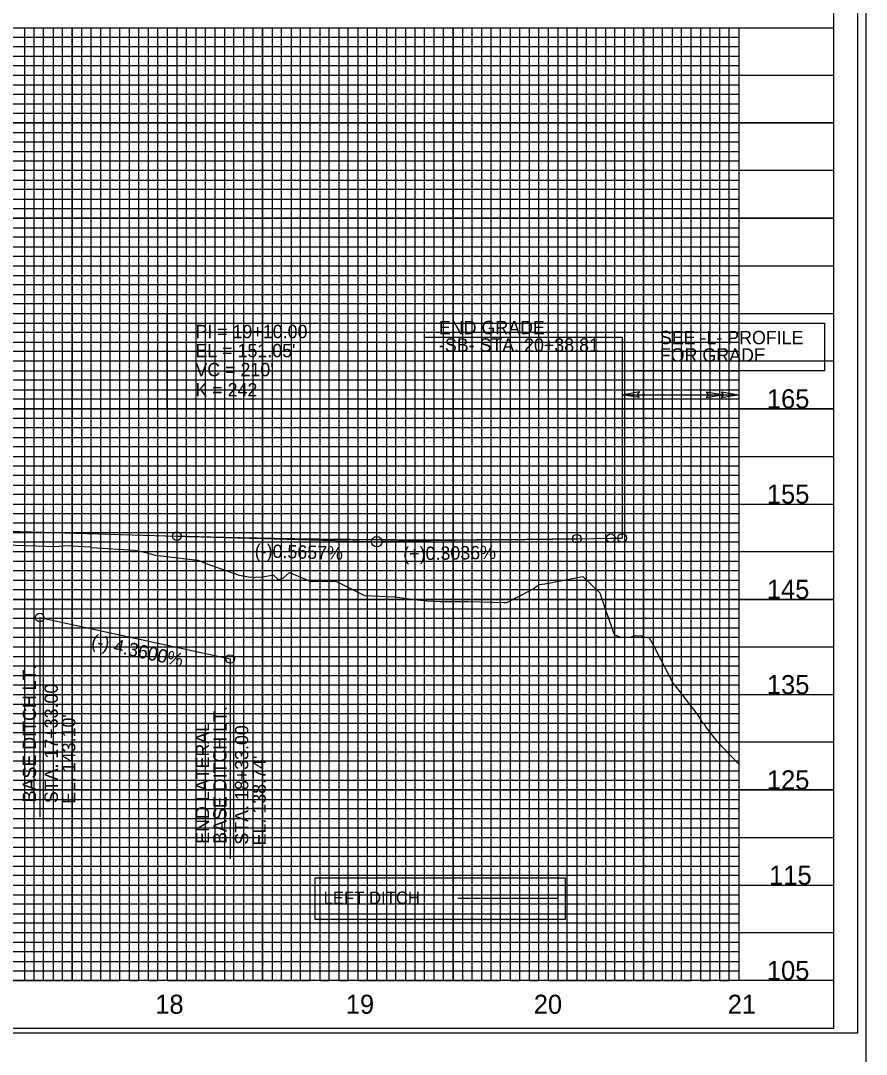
# Model space of a CAD drawing. Extents: x 573468 to 580768, y -57414 to -51768.
# Drawn here: x 579918 to 580362, y -56302 to -55760 of the extents above; entities that cross this region are included whole.
import ezdxf

# ---------------------------------------------------------------- set-up
doc = ezdxf.new("R2010")
doc.units = 0
for name, color, linetype in [('Exist Vertical Profile Ground Line', 7, 'Continuous'), ('Exist Vertical Profile Horizontal Axis Label Major', 7, 'Continuous'), ('Exist Vertical Profile Vertical Axis Label', 7, 'Continuous'), ('Prop Approach Slab Hatching', 7, 'Continuous'), ('Prop Grid Mask', 7, 'Continuous'), ('Prop PFL Ditch Label CELL', 7, 'Continuous'), ('Prop PFL Text', 7, 'Continuous'), ('Prop Terminator CELL', 7, 'Continuous'), ('Prop Vertical Profile Curve Label', 7, 'Continuous'), ('Prop Vertical Profile Ditch Grade Left', 7, 'Continuous'), ('Prop Vertical Profile Ditch Grade Left Label', 7, 'Continuous'), ('Prop Vertical Profile Grade', 7, 'Continuous'), ('Prop Vertical Profile Grade Label', 7, 'Continuous'), ('Prop VPI Label', 7, 'Continuous'), ('Sheet DOT Grid CELL', 7, 'Continuous'), ('Sheet Layout Profile Border Port 2', 7, 'Continuous'), ('Sheet Plot Border Inside CELL', 7, 'Continuous'), ('Sheet Plot Border Outside CELL', 7, 'Continuous'), ('Sheet Profile CELL', 7, 'Continuous'), ('Sheet Profile Grid Major CELL', 7, 'Continuous'), ('Sheet Profile Grid Middle CELL', 7, 'Continuous'), ('Sheet Profile Grid Minor CELL', 7, 'Continuous')]:
    doc.layers.add(name, color=color, linetype=linetype)

# ---------------------------------------------------------------- blocks, each defined once
blk = doc.blocks.new('Ditch Label Left')
at = {"layer": 'Prop Grid Mask'}
blk.add_lwpolyline([(-75, 12.5), (75, 12.5), (75, -12.5), (-75, -12.5)], close=True, dxfattribs=at)
at = {"layer": 'Prop PFL Ditch Label CELL'}
blk.add_line((10.55, 0.2), (70.55, 0.2), dxfattribs=at)
blk.add_text('LEFT DITCH', height=7.485, dxfattribs=at).set_placement((-70, -3.2))

msp = doc.modelspace()

# ---------------------------------------------------------------- linework, layer by layer
at = {"layer": 'Exist Vertical Profile Ground Line'}
for points in [[(579910.32, -56034.97), (579936.71, -56035.86), (579941.94, -56035.26), (579954.94, -56036.04), (579955.3, -56036.29), (579978.17, -56037.69), (579983.25, -56038.76), (579988.87, -56040.34), (580011.22, -56043.01), (580016.98, -56045.32), (580032.93, -56050.91), (580038.81, -56051.87), (580039.38, -56051.7), (580040.23, -56052.04), (580041.99, -56051.72), (580044.63, -56051.89), (580050.8, -56050.71), (580053.59, -56053.34), (580054.03, -56053.07), (580056.26, -56052.26), (580059.29, -56049.43), (580070.5, -56054.24), (580076.72, -56054.07), (580084.1, -56054.27), (580098.81, -56061.45), (580114.67, -56062.16), (580124.94, -56063.55), (580131.45, -56064.41), (580138.46, -56064.75), (580146.47, -56064.76), (580153.14, -56064.62), (580172.17, -56065.2), (580173.45, -56065.19), (580186.82, -56058.47), (580190.41, -56055.77), (580193.4, -56055.43), (580213.31, -56051.54), (580222.36, -56060.13), (580225.19, -56069.07), (580229.75, -56082.03), (580233.6, -56083.55), (580238.26, -56083.41), (580241.1, -56082.57), (580244.34, -56082.75)], [(580244.34, -56082.75), (580245.43, -56083.3), (580248.26, -56083.73), (580250.96, -56088.61), (580251.83, -56090.5), (580260.81, -56107.69), (580262.62, -56109.75), (580273.8, -56124.37), (580275.88, -56127.77), (580277, -56129.1), (580277.61, -56129.83), (580277.97, -56130.65), (580283.53, -56137.82), (580295.02, -56149.8), (580295.21, -56149.97)]]:
    msp.add_lwpolyline(points, dxfattribs=at)
at = {"layer": 'Prop Grid Mask'}
for points in [[(579995.21, -55913.55), (580095.21, -55913.55), (580095.21, -55963.55), (579995.21, -55963.55)], [(580240.21, -55918.55), (580340.21, -55918.55), (580340.21, -55943.55), (580240.21, -55943.55)]]:
    msp.add_lwpolyline(points, close=True, dxfattribs=at)
at = {"layer": 'Prop PFL Text'}
for p, q in [((580130.46, -55926.03), (580234.02, -55926.03)), ((580234.02, -55926.03), (580234.02, -56031.36)), ((580234.02, -55956.15), (580295.21, -55956.15))]:
    msp.add_line(p, q, dxfattribs=at)
at = {"layer": 'Prop Terminator CELL'}
for points in [[(580243.02, -55957.7), (580234.02, -55956.15), (580243.07, -55954.55), (580241.92, -55956.15)], [(580278.31, -55954.6), (580287.31, -55956.15), (580278.26, -55957.75), (580279.41, -55956.15)], [(580286.21, -55954.6), (580295.21, -55956.15), (580286.16, -55957.75), (580287.31, -55956.15)]]:
    msp.add_lwpolyline(points, close=True, dxfattribs=at)
at = {"layer": 'Prop Vertical Profile Curve Label'}
for centre in [(580000.21, -56030.34), (580210.21, -56031.72), (580228.09, -56031.45), (580234.02, -56031.36)]:
    msp.add_circle(centre, 2.25, dxfattribs=at)
at = {"layer": 'Prop Vertical Profile Ditch Grade Left'}
msp.add_line((579928.21, -56073.05), (580028.21, -56094.85), dxfattribs=at)
at = {"layer": 'Prop Vertical Profile Ditch Grade Left Label'}
for p, q in [((579928.21, -56073.05), (579928.21, -56177.93)), ((580028.21, -56094.85), (580028.21, -56199.73))]:
    msp.add_line(p, q, dxfattribs=at)
for centre in [(579928.21, -56073.05), (580028.21, -56094.85)]:
    msp.add_circle(centre, 2.25, dxfattribs=at)
at = {"layer": 'Prop Vertical Profile Grade'}
for p, q in [((579171.36, -56006.9), (580000.21, -56030.34)), ((580210.21, -56031.72), (580228.09, -56031.45))]:
    msp.add_line(p, q, dxfattribs=at)
msp.add_spline([(580000.21, -56030.34), (580004.41, -56030.46), (580008.61, -56030.57), (580012.81, -56030.68), (580017.01, -56030.79), (580021.21, -56030.89), (580025.41, -56030.99), (580029.61, -56031.08), (580033.81, -56031.18), (580038.01, -56031.26), (580042.21, -56031.35), (580046.41, -56031.43), (580050.61, -56031.51), (580054.81, -56031.58), (580059.01, -56031.65), (580063.21, -56031.71), (580067.41, -56031.78), (580071.61, -56031.83), (580075.81, -56031.89), (580080.01, -56031.94), (580084.21, -56031.99), (580088.41, -56032.03), (580092.61, -56032.07), (580096.81, -56032.11), (580101.01, -56032.14), (580105.21, -56032.17), (580109.41, -56032.2), (580113.61, -56032.22), (580117.81, -56032.24), (580122.01, -56032.25), (580126.21, -56032.26), (580130.41, -56032.27), (580134.61, -56032.27), (580138.81, -56032.27), (580143.01, -56032.27), (580147.21, -56032.26), (580151.41, -56032.25), (580155.61, -56032.24), (580159.81, -56032.22), (580164.01, -56032.2), (580168.21, -56032.17), (580172.41, -56032.14), (580176.61, -56032.11), (580180.81, -56032.08), (580185.01, -56032.04), (580189.21, -56031.99), (580193.41, -56031.94), (580197.61, -56031.89), (580201.81, -56031.84), (580206.01, -56031.78), (580210.21, -56031.72)], degree=3, dxfattribs=at)
msp.add_open_spline([(580228.09, -56031.45), (580228.54, -56031.44), (580228.99, -56031.43), (580229.44, -56031.43), (580229.88, -56031.42), (580230.33, -56031.41), (580230.78, -56031.41), (580231.23, -56031.4), (580231.67, -56031.39), (580232.12, -56031.39), (580232.57, -56031.38), (580233.02, -56031.37), (580233.46, -56031.37), (580233.65, -56031.36), (580233.84, -56031.36), (580234.02, -56031.36)], degree=3, dxfattribs=at)
at = {"layer": 'Prop VPI Label'}
for p, q in [((580000.21, -56030.34), (580102.47, -56033.23)), ((580210.21, -56031.72), (580107.96, -56033.27)), ((580228.09, -56031.45), (580234.02, -56031.36))]:
    msp.add_line(p, q, dxfattribs=at)
msp.add_circle((580105.21, -56033.31), 2.75, dxfattribs=at)
at = {"layer": 'Sheet DOT Grid CELL'}
for p, q in [((578845.21, -55763.55), (580345.1, -55763.55)), ((579945.21, -55763.55), (579945.21, -56263.55)), ((579995.21, -55763.55), (579995.21, -56263.55)), ((580045.21, -55763.55), (580045.21, -56263.55)), ((580095.21, -55763.55), (580095.21, -56263.55)), ((580145.21, -55763.55), (580145.21, -56263.55)), ((580195.21, -55763.55), (580195.21, -56263.55)), ((580245.21, -55763.55), (580245.21, -56263.55)), ((580295.21, -55763.55), (580295.21, -56263.55)), ((578845.21, -55813.55), (580345.1, -55813.55)), ((578845.21, -55863.55), (580345.1, -55863.55)), ((578845.21, -55913.55), (580345.1, -55913.55)), ((578845.21, -55963.55), (580345.1, -55963.55)), ((578845.21, -56013.55), (580345.1, -56013.55)), ((578845.21, -56063.55), (580345.1, -56063.55)), ((578845.21, -56113.55), (580345.1, -56113.55)), ((578845.21, -56163.55), (580345.1, -56163.55)), ((578845.21, -56213.55), (580345.1, -56213.55))]:
    msp.add_line(p, q, dxfattribs=at)
at = {"layer": 'Sheet Layout Profile Border Port 2'}
msp.add_lwpolyline([(578895.21, -55763.55), (580295.21, -55763.55), (580295.21, -56263.55), (578895.21, -56263.55)], close=True, dxfattribs=at)
at = {"layer": 'Sheet Plot Border Inside CELL'}
msp.add_lwpolyline([(578691.21, -56291.1), (580357.71, -56291.1), (580357.71, -55236), (578691.21, -55236)], close=True, dxfattribs=at)
at = {"layer": 'Sheet Plot Border Outside CELL'}
msp.add_lwpolyline([(578678.21, -56313.55), (580362.21, -56313.55), (580362.21, -55213.55), (578678.21, -55213.55)], close=True, dxfattribs=at)
at = {"layer": 'Sheet Profile CELL'}
for p, q in [((578845.21, -55763.55), (580345.21, -55763.55)), ((580345.21, -56263.55), (578845.21, -56263.55)), ((578845.21, -56288.55), (580345.21, -56288.55))]:
    msp.add_line(p, q, dxfattribs=at)
msp.add_lwpolyline([(580345.21, -55238.55), (578845.21, -55238.55), (578845.21, -56288.55), (580345.21, -56288.55)], close=True, dxfattribs=at)
at = {"layer": 'Sheet Profile Grid Major CELL'}
for p, q in [((579945.21, -55763.55), (579995.21, -55763.55)), ((580045.21, -55763.55), (580095.21, -55763.55)), ((580145.21, -55763.55), (580195.21, -55763.55)), ((580245.21, -55763.55), (580295.21, -55763.55)), ((580245.21, -56263.55), (580245.21, -56263.55))]:
    msp.add_line(p, q, dxfattribs=at)
for points in [[(579895.21, -56263.55), (579945.21, -56263.55), (579945.21, -55763.55), (579995.21, -55763.55), (579995.21, -56263.55), (580045.21, -56263.55), (580045.21, -55763.55), (580095.21, -55763.55), (580095.21, -56263.55), (580145.21, -56263.55), (580145.21, -55763.55), (580195.21, -55763.55), (580195.21, -56263.55), (580245.21, -56263.55), (580245.21, -56263.55), (580245.21, -55763.55), (580295.21, -55763.55), (580295.21, -56263.55)], [(580345.21, -55813.55), (578845.21, -55813.55)], [(580345.21, -55863.55), (578845.21, -55863.55), (578845.21, -55913.55), (580345.21, -55913.55)], [(580345.21, -55963.55), (578845.21, -55963.55), (578845.21, -56013.55), (580345.21, -56013.55)], [(580345.21, -56063.55), (578845.21, -56063.55), (578845.21, -56113.55), (580345.21, -56113.55)], [(580345.21, -56163.55), (578845.21, -56163.55), (578845.21, -56163.55), (578845.21, -56213.55), (580345.21, -56213.55)], [(580345.21, -56263.55), (578845.21, -56263.55)]]:
    msp.add_lwpolyline(points, dxfattribs=at)
at = {"layer": 'Sheet Profile Grid Middle CELL'}
for points in [[(579870.21, -55763.55), (579920.21, -55763.55), (579920.21, -56263.55), (579970.21, -56263.55), (579970.21, -55763.55), (580020.21, -55763.55), (580020.21, -56263.55), (580070.21, -56263.55), (580070.21, -55763.55), (580120.21, -55763.55), (580120.21, -56263.55), (580170.21, -56263.55), (580170.21, -55763.55), (580220.21, -55763.55), (580220.21, -56263.55), (580270.21, -56263.55), (580270.21, -55763.55)], [(578845.21, -55788.55), (580345.21, -55788.55)], [(580345.21, -55838.55), (578845.21, -55838.55), (578845.21, -55888.55), (580345.21, -55888.55)], [(580345.21, -55938.55), (578845.21, -55938.55), (578845.21, -55988.55), (580345.21, -55988.55)], [(580345.21, -56038.55), (578845.21, -56038.55), (578845.21, -56088.55), (580345.21, -56088.55)], [(580345.21, -56138.55), (578845.21, -56138.55), (578845.21, -56188.55), (580345.21, -56188.55)], [(580345.21, -56238.55), (578845.21, -56238.55)]]:
    msp.add_lwpolyline(points, dxfattribs=at)
at = {"layer": 'Sheet Profile Grid Minor CELL'}
for p, q in [((578895.21, -55768.55), (580295.21, -55768.55)), ((580295.21, -55773.55), (578895.21, -55773.55)), ((578895.21, -55778.55), (580295.21, -55778.55)), ((580295.21, -55783.55), (578895.21, -55783.55)), ((578895.21, -55793.55), (580295.21, -55793.55)), ((580295.21, -55798.55), (578895.21, -55798.55)), ((578895.21, -55803.55), (580295.21, -55803.55)), ((580295.21, -55808.55), (578895.21, -55808.55)), ((578895.21, -55818.55), (580295.21, -55818.55)), ((580295.21, -55823.55), (578895.21, -55823.55)), ((578895.21, -55828.55), (580295.21, -55828.55)), ((580295.21, -55833.55), (578895.21, -55833.55)), ((578895.21, -55843.55), (580295.21, -55843.55)), ((580295.21, -55848.55), (578895.21, -55848.55)), ((578895.21, -55853.55), (580295.21, -55853.55)), ((580295.21, -55858.55), (578895.21, -55858.55)), ((578895.21, -55868.55), (580295.21, -55868.55)), ((580295.21, -55873.55), (578895.21, -55873.55)), ((578895.21, -55878.55), (580295.21, -55878.55)), ((580295.21, -55883.55), (578895.21, -55883.55)), ((578895.21, -55893.55), (580295.21, -55893.55)), ((580295.21, -55898.55), (578895.21, -55898.55)), ((578895.21, -55903.55), (580295.21, -55903.55)), ((580295.21, -55908.55), (578895.21, -55908.55)), ((578895.21, -55918.55), (580295.21, -55918.55)), ((580295.21, -55923.55), (578895.21, -55923.55)), ((578895.21, -55928.55), (580295.21, -55928.55)), ((580295.21, -55933.55), (578895.21, -55933.55)), ((578895.21, -55943.55), (580295.21, -55943.55)), ((580295.21, -55948.55), (578895.21, -55948.55)), ((578895.21, -55953.55), (580295.21, -55953.55)), ((580295.21, -55958.55), (578895.21, -55958.4)), ((578895.21, -55968.55), (580295.21, -55968.55)), ((580295.21, -55973.55), (578895.21, -55973.55)), ((578895.21, -55978.55), (580295.21, -55978.55)), ((580295.21, -55983.55), (578895.21, -55983.55)), ((578895.21, -55993.55), (580295.21, -55993.55)), ((580295.21, -55998.55), (578895.21, -55998.55)), ((578895.21, -56003.55), (580295.21, -56003.55)), ((580295.21, -56008.55), (578895.21, -56008.55)), ((578895.21, -56018.55), (580295.21, -56018.55)), ((580295.21, -56023.55), (578895.21, -56023.55)), ((578895.21, -56028.55), (580295.21, -56028.55)), ((580295.21, -56033.55), (578895.21, -56033.55)), ((578895.21, -56043.55), (580295.21, -56043.55)), ((580295.21, -56048.55), (578895.21, -56048.55)), ((578895.21, -56053.55), (580295.21, -56053.55)), ((580295.21, -56058.55), (578895.21, -56058.55)), ((578895.21, -56068.55), (580295.21, -56068.55)), ((580295.21, -56073.55), (578895.21, -56073.55)), ((578895.21, -56078.55), (580295.21, -56078.55)), ((580295.21, -56083.55), (578895.21, -56083.55)), ((578895.21, -56093.55), (580295.21, -56093.55)), ((580295.21, -56098.55), (578895.21, -56098.55)), ((578895.21, -56103.55), (580295.21, -56103.55)), ((580295.21, -56108.55), (578895.21, -56108.55)), ((578895.21, -56118.55), (580295.21, -56118.55)), ((580295.21, -56123.55), (578895.21, -56123.55)), ((578895.21, -56128.55), (580295.21, -56128.55)), ((580295.21, -56133.55), (578895.21, -56133.55)), ((578895.21, -56143.55), (580295.21, -56143.55)), ((580295.21, -56148.55), (578895.21, -56148.55)), ((578895.21, -56153.55), (580295.21, -56153.55)), ((580295.21, -56158.55), (578895.21, -56158.55)), ((578895.21, -56168.55), (580295.21, -56168.55)), ((580295.21, -56173.55), (578895.21, -56173.55)), ((578895.21, -56178.55), (580295.21, -56178.55)), ((580295.21, -56183.55), (578895.21, -56183.55)), ((578895.21, -56193.55), (580295.21, -56193.55)), ((580295.21, -56198.55), (578895.21, -56198.55)), ((578895.21, -56203.55), (580295.21, -56203.55)), ((580295.21, -56208.55), (578895.21, -56208.55)), ((578895.21, -56218.55), (580295.21, -56218.55)), ((580295.21, -56223.55), (578895.21, -56223.55)), ((578895.21, -56228.55), (580295.21, -56228.55)), ((580295.21, -56233.55), (578895.21, -56233.55)), ((578895.21, -56243.55), (580295.21, -56243.55)), ((580295.21, -56248.55), (578895.21, -56248.55)), ((578895.21, -56253.55), (580295.21, -56253.55)), ((578895.21, -56258.55), (580295.21, -56258.55)), ((580295.21, -56258.55), (580295.21, -56258.55))]:
    msp.add_line(p, q, dxfattribs=at)
for points in [[(579915.21, -55763.55), (579925.21, -55763.55), (579925.21, -56263.55), (579930.21, -56263.55), (579930.21, -55763.55), (579935.21, -55763.55), (579935.21, -56263.55), (579940.21, -56263.55), (579940.21, -55763.55), (579950.21, -55763.55), (579950.21, -56263.55), (579955.21, -56263.55), (579955.21, -55763.55), (579960.21, -55763.55), (579960.21, -56263.55), (579965.21, -56263.55), (579965.21, -55763.55), (579975.21, -55763.55), (579975.21, -56263.55), (579980.21, -56263.55), (579980.21, -55763.55), (579985.21, -55763.55), (579985.21, -56263.55), (579990.21, -56263.55), (579990.21, -55763.55), (580000.21, -55763.55), (580000.21, -56263.55), (580005.21, -56263.55), (580005.21, -55763.55), (580010.21, -55763.55), (580010.21, -56263.55), (580015.21, -56263.55), (580015.21, -55763.55), (580025.21, -55763.55), (580025.21, -56263.55), (580030.21, -56263.55), (580030.21, -55763.55), (580035.21, -55763.55), (580035.21, -56263.55)], [(580035.21, -56263.55), (580040.21, -56263.55), (580040.21, -55763.55), (580050.21, -55763.55), (580050.21, -56263.55), (580055.21, -56263.55), (580055.21, -55763.55), (580060.21, -55763.55), (580060.21, -56263.55), (580065.21, -56263.55), (580065.21, -55763.55), (580075.21, -55763.55), (580075.21, -56263.55), (580080.21, -56263.55), (580080.21, -55763.55), (580085.21, -55763.55), (580085.21, -56263.55), (580090.21, -56263.55), (580090.21, -55763.55), (580100.21, -55763.55), (580100.21, -56263.55), (580105.21, -56263.55), (580105.21, -55763.55), (580110.21, -55763.55), (580110.21, -56263.55), (580115.21, -56263.55), (580115.21, -55763.55), (580125.21, -55763.55), (580125.21, -56263.55), (580130.21, -56263.55), (580130.21, -55763.55), (580135.21, -55763.55), (580135.21, -56263.55), (580140.21, -56263.55), (580140.21, -55763.55), (580150.21, -55763.55), (580150.21, -56263.55), (580155.21, -56263.55), (580155.21, -55763.55), (580160.21, -55763.55), (580160.21, -56263.55), (580165.21, -56263.55), (580165.21, -55763.55), (580175.21, -55763.55), (580175.21, -56263.55), (580180.21, -56263.55), (580180.21, -55763.55), (580185.21, -55763.55), (580185.21, -56263.55), (580190.21, -56263.55), (580190.21, -55763.55), (580200.21, -55763.55), (580200.21, -56263.55), (580205.21, -56263.55), (580205.21, -55763.55), (580210.21, -55763.55), (580210.21, -56263.55), (580215.21, -56263.55), (580215.21, -55763.55), (580225.21, -55763.55), (580225.21, -56263.55), (580230.21, -56263.55), (580230.21, -55763.55), (580235.21, -55763.55), (580235.21, -56263.55), (580240.21, -56263.55), (580240.21, -55763.55), (580250.21, -55763.55), (580250.21, -56263.55), (580255.21, -56263.55), (580255.21, -55763.55), (580260.21, -55763.55), (580260.21, -56263.55), (580265.21, -56263.55), (580265.21, -55763.55), (580275.21, -55763.55), (580275.21, -56263.55), (580280.21, -56263.55), (580280.21, -55763.55), (580285.21, -55763.55), (580285.21, -56263.55), (580290.21, -56263.55), (580290.21, -55763.55), (580295.21, -55763.55)]]:
    msp.add_lwpolyline(points, dxfattribs=at)

# ---------------------------------------------------------------- block references
at = {"layer": 'Prop Approach Slab Hatching', "xscale": 0.875, "yscale": 0.875}
msp.add_blockref('Ditch Label Left', (580138.5, -56220.63), dxfattribs=at)

# ---------------------------------------------------------------- texts
at = {"layer": 'Exist Vertical Profile Horizontal Axis Label Major'}
for s, p in [('18', (579988.88, -56281.05)), ('19', (580088.92, -56281.05)), ('20', (580187.6, -56281.05)), ('21', (580289.44, -56281.05))]:
    msp.add_text(s, height=10, dxfattribs=at).set_placement(p)
at = {"layer": 'Exist Vertical Profile Vertical Axis Label'}
for s, p in [('165', (580310, -55963.3)), ('155', (580310, -56013.3)), ('145', (580310, -56063.3)), ('135', (580310, -56113.3)), ('125', (580310, -56163.3)), ('115', (580311.2, -56213.3)), ('105', (580310, -56263.3))]:
    msp.add_text(s, height=10, dxfattribs=at).set_placement(p)
at = {"layer": 'Prop PFL Text'}
for s, p in [('END GRADE', (580137.8, -55924.41)), ('-SB- STA. 20+38.81', (580137.8, -55933.58)), ('SEE -L- PROFILE', (580253.8, -55929.65)), ('FOR GRADE', (580253.8, -55938.82))]:
    msp.add_text(s, height=7, dxfattribs=at).set_placement(p)
at = {"layer": 'Prop Vertical Profile Curve Label'}
for s, p in [("VC = 210'", (580009.96, -55946.49)), ('K = 242', (580009.96, -55957.09))]:
    msp.add_text(s, height=7, dxfattribs=at).set_placement(p)
at = {"layer": 'Prop Vertical Profile Ditch Grade Left'}
for s, p in [("EL. 143.10'", (579946.89, -56170.89)), ("EL. 138.74'", (580046.89, -56192.69))]:
    msp.add_text(s, height=7, rotation=90, dxfattribs=at).set_placement(p)
at = {"layer": 'Prop Vertical Profile Ditch Grade Left Label'}
for s, rotation, p in [('(-) 4.3600%', 347.7019, (579954.87, -56088.57)), ('BASE DITCH LT. ', 90, (579926.31, -56170.07)), ('STA. 17+33.00', 90, (579937.74, -56170.51)), ('BASE DITCH LT. ', 90, (580026.31, -56191.87)), ('END LATERAL', 90, (580017.13, -56191.87)), ('STA. 18+33.00', 90, (580037.74, -56192.31))]:
    msp.add_text(s, height=7, rotation=rotation, dxfattribs=at).set_placement(p)
at = {"layer": 'Prop Vertical Profile Grade Label'}
for s, rotation, p in [('(-)0.5657%', 358.3799, (580041.03, -56041.5)), ('(+)0.3036%', 0.8697, (580119.15, -56043.1))]:
    msp.add_text(s, height=7, rotation=rotation, dxfattribs=at).set_placement(p)
at = {"layer": 'Prop VPI Label'}
for s, p in [('PI = 19+10.00', (580009.96, -55926.49)), ("EL = 151.05'", (580009.96, -55936.49))]:
    msp.add_text(s, height=7, dxfattribs=at).set_placement(p)

doc.saveas('drawing.dxf')
